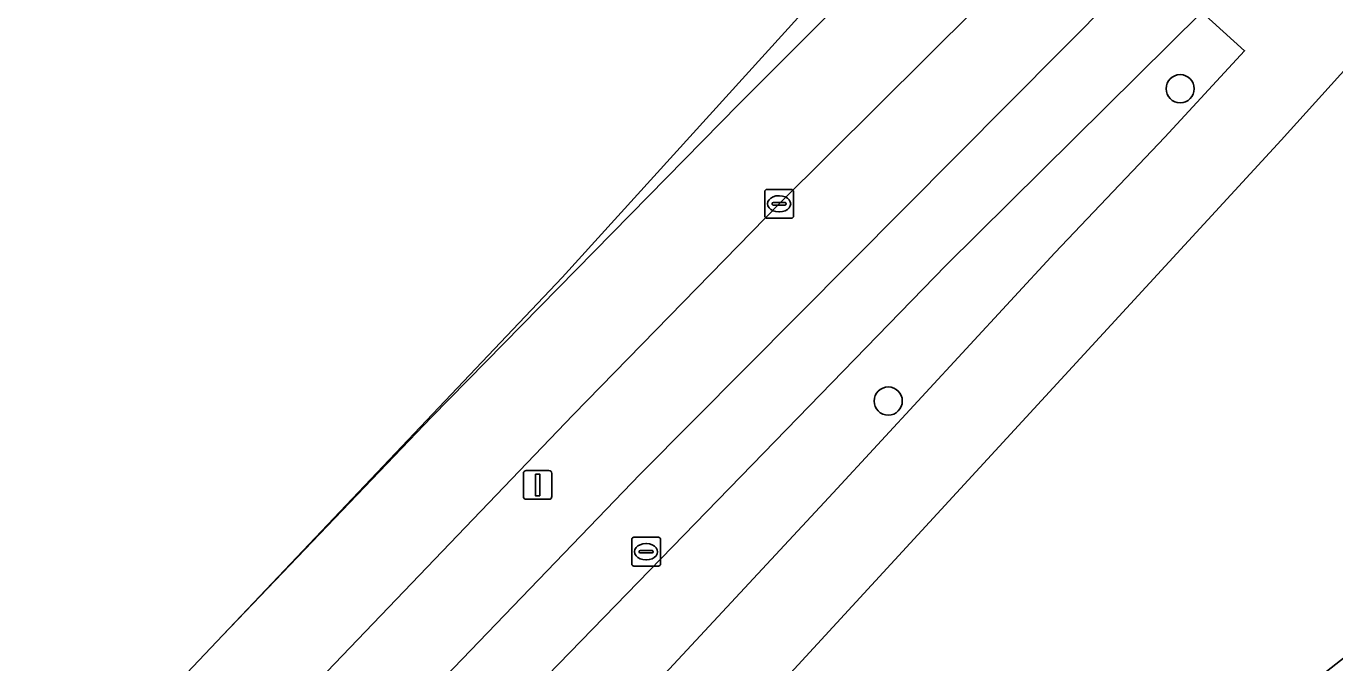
# Model space of a CAD drawing. Extents: x 159217 to 160349, y 381246 to 382172.
# Drawn here: x 159816.06 to 159861.49, y 381859.13 to 381881.22 of the extents above; entities that cross this region are included whole.
import ezdxf

# ---------------------------------------------------------------- set-up
doc = ezdxf.new("R2010")
doc.units = 0
for name, color, linetype in [('IMGEO_Berm_groen', 7, 'Continuous'), ('IMGEO_Boom', 7, 'Continuous'), ('IMGEO_Fietspad_gesloten', 7, 'Continuous'), ('IMGEO_Groenvoorziening', 7, 'Continuous'), ('IMGEO_Haag', 7, 'Continuous'), ('IMGEO_Kolk', 7, 'Continuous'), ('IMGEO_Lichtmast', 7, 'Continuous'), ('IMGEO_Rijbaan_regionaal_gesloten', 7, 'Continuous'), ('IMGEO_Rioolput', 7, 'Continuous'), ('IMGEO_Voetpad_open', 7, 'Continuous')]:
    doc.layers.add(name, color=color, linetype=linetype)

msp = doc.modelspace()

# ---------------------------------------------------------------- linework, layer by layer
at = {"layer": 'IMGEO_Berm_groen'}
for points in [[(159853.494, 381886.181), (159852.47, 381885.258), (159842.203, 381875.059), (159835.047, 381867.74), (159825.175, 381857.422), (159808.382, 381839.524), (159762.299, 381789.78), (159757.702, 381784.817), (159640.048, 381657.48), (159637.399, 381654.559), (159636.301, 381652.991), (159629.478, 381641.885), (159628.555, 381640.744), (159629.543, 381639.855), (159629.68, 381639.699), (159634.406, 381645.8), (159639.364, 381651.824), (159643.967, 381657.085), (159662.078, 381676.527), (159710.236, 381728.578), (159764.638, 381787.591)], [(159764.638, 381787.591), (159794.097, 381819.547), (159810.621, 381837.416), (159828.552, 381856.501), (159837.374, 381865.672), (159855.691, 381884.114)]]:
    msp.add_lwpolyline(points, dxfattribs=at)
at = {"layer": 'IMGEO_Boom'}
for centre in [(159856.124, 381879.053), (159845.989, 381868.214)]:
    msp.add_circle(centre, 0.489, dxfattribs=at)
at = {"layer": 'IMGEO_Fietspad_gesloten'}
msp.add_lwpolyline([(159858.975, 381887.07), (159855.691, 381884.114), (159837.374, 381865.672), (159828.552, 381856.501), (159810.621, 381837.416), (159794.097, 381819.547), (159764.638, 381787.591), (159766.48, 381785.868), (159812.588, 381835.806), (159830.588, 381855.012), (159847.992, 381872.919), (159856.871, 381881.711), (159858.635, 381883.548)], dxfattribs=at)
at = {"layer": 'IMGEO_Groenvoorziening'}
msp.add_lwpolyline([(159875.103, 381879.172), (159863.965, 381882.069), (159859.631, 381877.268), (159825.689, 381840.415), (159831.855, 381835.766), (159871.647, 381867.036), (159870.209, 381871.08), (159878.135, 381878.109)], dxfattribs=at)
msp.add_lwpolyline([(159823.084, 381842.317), (159834.083, 381854.279), (159844.076, 381865.03), (159851.77, 381873.361), (159855.593, 381877.369), (159858.359, 381880.369), (159856.871, 381881.711), (159847.992, 381872.919), (159830.588, 381855.012), (159812.588, 381835.806), (159766.48, 381785.868), (159766.874, 381785.5), (159768.968, 381783.54), (159789.436, 381805.721), (159807.897, 381825.753)], close=True, dxfattribs=at)
at = {"layer": 'IMGEO_Haag'}
msp.add_lwpolyline([(159789.436, 381805.721), (159807.897, 381825.753), (159823.084, 381842.317), (159834.083, 381854.279), (159844.076, 381865.03), (159851.77, 381873.361), (159855.593, 381877.369), (159858.359, 381880.369), (159856.871, 381881.711), (159847.992, 381872.919), (159830.588, 381855.012), (159812.588, 381835.806), (159766.48, 381785.868), (159766.874, 381785.5), (159768.968, 381783.54)], close=True, dxfattribs=at)
at = {"layer": 'IMGEO_Kolk'}
for p, q in [((159841.702, 381874.633), (159841.702, 381875.485)), ((159841.777, 381875.559), (159842.629, 381875.559)), ((159842.19, 381875.339), (159842.215, 381875.339)), ((159842.703, 381875.485), (159842.703, 381874.633)), ((159841.961, 381875.053), (159841.961, 381875.065)), ((159842.399, 381875.016), (159842.001, 381875.016)), ((159842.004, 381875.102), (159842.402, 381875.102)), ((159842.213, 381874.779), (159842.188, 381874.779)), ((159842.445, 381875.065), (159842.445, 381875.053)), ((159842.629, 381874.559), (159841.777, 381874.559))]:
    msp.add_line(p, q, dxfattribs=at)
for points in [[(159841.702, 381874.633), (159841.702, 381875.485)], [(159841.777, 381875.559), (159842.629, 381875.559)], [(159842.703, 381875.485), (159842.703, 381874.633)], [(159842.629, 381874.559), (159841.777, 381874.559)]]:
    msp.add_lwpolyline(points, dxfattribs=at)
for centre, radius, start, end in [((159841.779, 381875.483), 0.0765, 91.552, 178.448), ((159841.779, 381875.483), 0.0765, 91.552, 178.448), ((159842.627, 381875.483), 0.0765, 1.552, 88.448), ((159842.627, 381875.483), 0.0765, 1.552, 88.448), ((159842.001, 381875.062), 0.0403, 85.8775, 175.7526), ((159841.998, 381875.052), 0.0366, 178.938, 274.7102), ((159842.402, 381875.059), 0.043, 264.8664, 352.4533), ((159842.406, 381875.064), 0.0386, 1.7309, 96.639), ((159841.779, 381874.635), 0.0765, 181.552, 268.448), ((159841.779, 381874.635), 0.0765, 181.552, 268.448), ((159842.627, 381874.635), 0.0765, 271.552, 358.448), ((159842.627, 381874.635), 0.0765, 271.552, 358.448)]:
    msp.add_arc(centre, radius, start, end, dxfattribs=at)
for centre, major_axis, ratio, start_param, end_param in [((159842.189, 381875.059), (-0.387, 0.002), 0.722429, 4.712389, 7.853982), ((159842.214, 381875.059), (-0.39, 0.002), 0.717154, 1.570796, 4.712389)]:
    msp.add_ellipse(centre, major_axis=major_axis, ratio=ratio, start_param=start_param, end_param=end_param, dxfattribs=at)
at = {"layer": 'IMGEO_Lichtmast'}
for p, q in [((159833.323, 381864.903), (159833.323, 381865.703)), ((159833.323, 381865.703), (159833.323, 381864.903)), ((159833.423, 381865.803), (159834.213, 381865.803)), ((159834.213, 381865.803), (159833.423, 381865.803)), ((159834.313, 381865.703), (159834.313, 381864.903)), ((159834.313, 381864.903), (159834.313, 381865.703)), ((159834.213, 381864.803), (159833.423, 381864.803)), ((159833.423, 381864.803), (159834.213, 381864.803))]:
    msp.add_line(p, q, dxfattribs=at)
msp.add_lwpolyline([(159833.743, 381865.678), (159833.893, 381865.678), (159833.893, 381864.928), (159833.743, 381864.928), (159833.743, 381865.678)], dxfattribs=at)
for centre, start, end in [((159833.423, 381865.703), 90, 180), ((159833.423, 381865.703), 90, 180), ((159834.213, 381865.703), 0, 90), ((159834.213, 381865.703), 360, 90), ((159833.423, 381864.903), 180, 270), ((159833.423, 381864.903), 180, 270), ((159834.213, 381864.903), 270, 0), ((159834.213, 381864.903), 270, 0)]:
    msp.add_arc(centre, 0.1, start, end, dxfattribs=at)
at = {"layer": 'IMGEO_Rijbaan_regionaal_gesloten'}
for points in [[(159822.889, 381860.084), (159830.13, 381867.652), (159840.8, 381878.514), (159849.958, 381887.692), (159850.855, 381888.633), (159850.015, 381889.413), (159834.666, 381872.499), (159822.889, 381860.084)], [(159849.958, 381887.692), (159840.8, 381878.514), (159830.13, 381867.652), (159822.889, 381860.084), (159814.994, 381851.76), (159810.756, 381847.255), (159802.521, 381838.469), (159791.265, 381826.348), (159777.035, 381810.935), (159760.686, 381793.237), (159749.78, 381781.446), (159741.608, 381772.601), (159711.603, 381740.093), (159697.924, 381725.313), (159692.515, 381719.406), (159673.411, 381698.738), (159662.487, 381686.935), (159632.439, 381654.477)], [(159640.048, 381657.48), (159757.702, 381784.817), (159762.299, 381789.78), (159808.382, 381839.524), (159825.175, 381857.422), (159835.047, 381867.74), (159842.203, 381875.059), (159852.47, 381885.258)]]:
    msp.add_lwpolyline(points, dxfattribs=at)
at = {"layer": 'IMGEO_Rioolput'}
for p, q in [((159837.084, 381862.558), (159837.084, 381863.41)), ((159837.159, 381863.484), (159838.011, 381863.484)), ((159838.085, 381863.41), (159838.085, 381862.558)), ((159837.343, 381862.978), (159837.343, 381862.99)), ((159837.386, 381863.027), (159837.784, 381863.027)), ((159837.572, 381863.264), (159837.597, 381863.264)), ((159837.827, 381862.99), (159837.827, 381862.978)), ((159837.781, 381862.941), (159837.383, 381862.941)), ((159837.595, 381862.704), (159837.57, 381862.704)), ((159838.011, 381862.484), (159837.159, 381862.484))]:
    msp.add_line(p, q, dxfattribs=at)
for points in [[(159837.084, 381862.558), (159837.084, 381863.41)], [(159837.159, 381863.484), (159838.011, 381863.484)], [(159838.085, 381863.41), (159838.085, 381862.558)], [(159838.011, 381862.484), (159837.159, 381862.484)]]:
    msp.add_lwpolyline(points, dxfattribs=at)
for centre, radius, start, end in [((159837.161, 381863.408), 0.0765, 91.552, 178.448), ((159837.161, 381863.408), 0.0765, 91.552, 178.448), ((159838.009, 381863.408), 0.0765, 1.552, 88.448), ((159838.009, 381863.408), 0.0765, 1.552, 88.448), ((159837.383, 381862.987), 0.0403, 85.8775, 175.7526), ((159837.38, 381862.977), 0.0366, 178.938, 274.7102), ((159837.784, 381862.984), 0.043, 264.8664, 352.4533), ((159837.788, 381862.989), 0.0386, 1.7309, 96.639), ((159837.161, 381862.56), 0.0765, 181.552, 268.448), ((159837.161, 381862.56), 0.0765, 181.552, 268.448), ((159838.009, 381862.56), 0.0765, 271.552, 358.448), ((159838.009, 381862.56), 0.0765, 271.552, 358.448)]:
    msp.add_arc(centre, radius, start, end, dxfattribs=at)
for centre, major_axis, ratio, start_param, end_param in [((159837.571, 381862.984), (-0.387, 0.002), 0.722429, 4.712389, 7.853982), ((159837.596, 381862.984), (-0.39, 0.002), 0.717154, 1.570796, 4.712389)]:
    msp.add_ellipse(centre, major_axis=major_axis, ratio=ratio, start_param=start_param, end_param=end_param, dxfattribs=at)
at = {"layer": 'IMGEO_Voetpad_open'}
for points in [[(159816.54, 381830.384), (159821.656, 381835.91), (159822.977, 381837.448), (159825.689, 381840.415), (159859.631, 381877.268), (159863.965, 381882.069), (159866.037, 381884.589), (159863.643, 381885.206)], [(159858.635, 381883.548), (159856.871, 381881.711), (159858.359, 381880.369), (159855.593, 381877.369), (159851.77, 381873.361), (159844.076, 381865.03), (159834.083, 381854.279), (159823.084, 381842.317), (159807.897, 381825.753), (159789.436, 381805.721), (159768.968, 381783.54), (159771.217, 381781.437), (159772.472, 381782.782), (159774.977, 381785.488), (159816.54, 381830.384)]]:
    msp.add_lwpolyline(points, dxfattribs=at)

doc.saveas('drawing.dxf')
